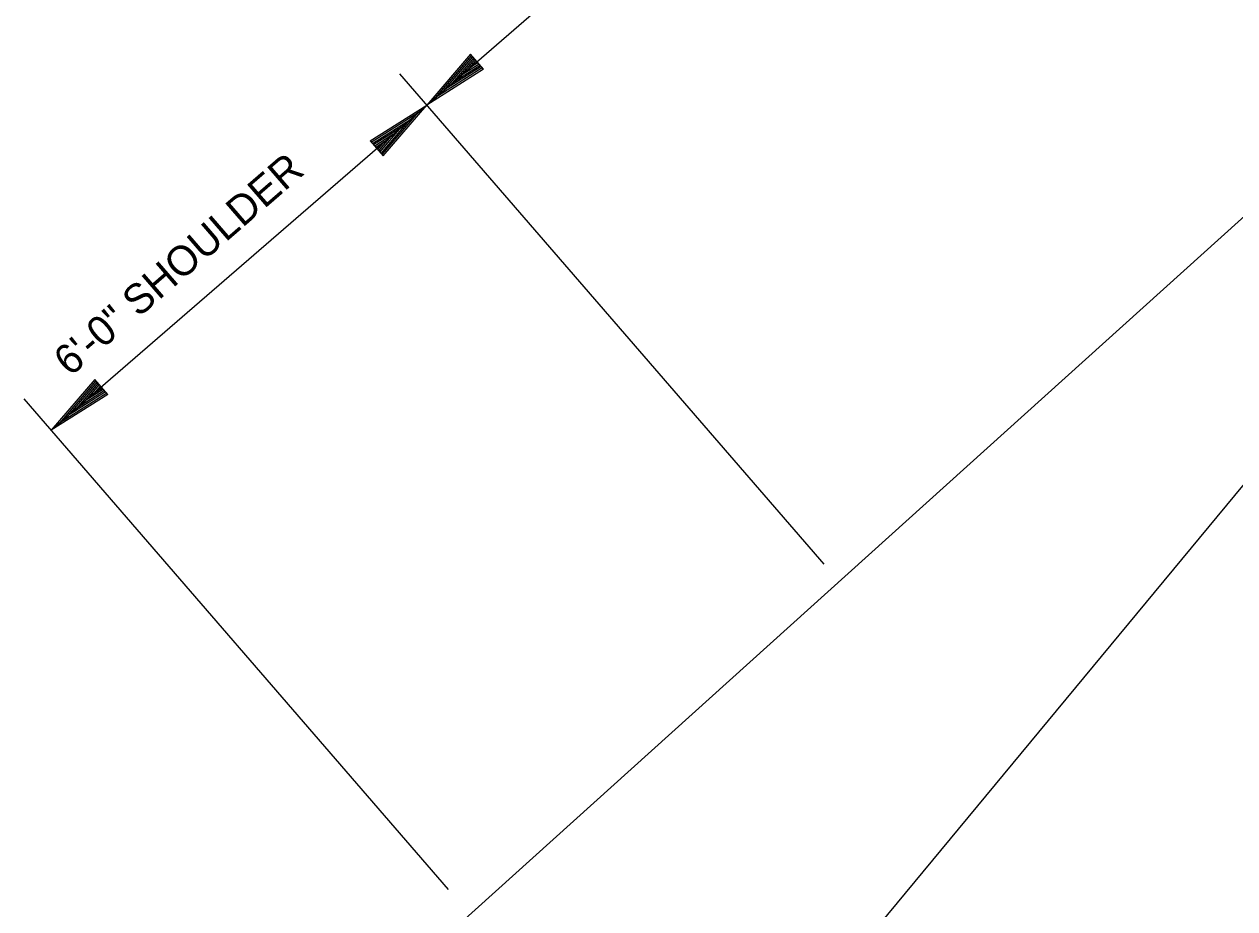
# Model space of a CAD drawing. Extents: x 192699 to 285914, y 194342 to 233219.
# Drawn here: x 262803.98 to 262818.61, y 213604.96 to 213615.64 of the extents above; entities that cross this region are included whole.
import ezdxf

# ---------------------------------------------------------------- set-up
doc = ezdxf.new("R2010")
doc.units = 0
doc.layers.add('TYPICAL SECTION FOR MOT', color=7, linetype='Continuous')

msp = doc.modelspace()

# ---------------------------------------------------------------- linework, layer by layer
at = {"layer": 'TYPICAL SECTION FOR MOT'}
for p, q in [((262833.146, 213626.322), (262809.186, 213604.726)), ((262808.848, 213614.665), (262820.188, 213624.483)), ((262828.767, 213622.213), (262813.24, 213603.48)), ((262809.374, 213615.28), (262808.848, 213614.665)), ((262809.387, 213615.265), (262808.949, 213614.753)), ((262809.4, 213615.249), (262809.053, 213614.843)), ((262809.414, 213615.234), (262809.153, 213614.93)), ((262809.427, 213615.219), (262809.256, 213615.019)), ((262809.44, 213615.203), (262809.357, 213615.106)), ((262809.531, 213615.098), (262809.374, 213615.28)), ((262809.531, 213615.098), (262808.848, 213614.665)), ((262809.518, 213615.113), (262808.949, 213614.753)), ((262809.505, 213615.129), (262809.053, 213614.843)), ((262809.492, 213615.144), (262809.153, 213614.93)), ((262809.478, 213615.16), (262809.256, 213615.019)), ((262809.465, 213615.175), (262809.357, 213615.106)), ((262813.646, 213609.123), (262808.52, 213615.043)), ((262804.311, 213610.738), (262808.848, 213614.665)), ((262808.164, 213614.232), (262808.848, 213614.665)), ((262808.321, 213614.051), (262808.848, 213614.665)), ((262808.177, 213614.217), (262808.747, 213614.578)), ((262808.191, 213614.202), (262808.643, 213614.488)), ((262808.295, 213614.082), (262808.643, 213614.488)), ((262808.308, 213614.066), (262808.747, 213614.578)), ((262808.204, 213614.187), (262808.542, 213614.401)), ((262808.282, 213614.097), (262808.542, 213614.401)), ((262808.164, 213614.232), (262808.321, 213614.051)), ((262808.218, 213614.171), (262808.439, 213614.312)), ((262808.231, 213614.156), (262808.338, 213614.224)), ((262808.255, 213614.128), (262808.338, 213614.224)), ((262808.269, 213614.112), (262808.439, 213614.312)), ((262804.838, 213611.353), (262804.311, 213610.738)), ((262804.851, 213611.337), (262804.412, 213610.826)), ((262804.864, 213611.322), (262804.517, 213610.916)), ((262804.877, 213611.307), (262804.617, 213611.003)), ((262804.891, 213611.291), (262804.72, 213611.092)), ((262804.904, 213611.276), (262804.821, 213611.179)), ((262804.929, 213611.248), (262804.821, 213611.179)), ((262804.995, 213611.171), (262804.838, 213611.353)), ((262809.11, 213605.195), (262803.984, 213611.116)), ((262804.995, 213611.171), (262804.311, 213610.738)), ((262804.982, 213611.186), (262804.412, 213610.826)), ((262804.968, 213611.202), (262804.517, 213610.916)), ((262804.955, 213611.217), (262804.617, 213611.003)), ((262804.942, 213611.233), (262804.72, 213611.092))]:
    msp.add_line(p, q, dxfattribs=at)

# ---------------------------------------------------------------- texts
msp.add_text('6\'-0" SHOULDER', height=0.36, rotation=40.8833, dxfattribs=at).set_placement((262804.54, 213611.378))

doc.saveas('drawing.dxf')
